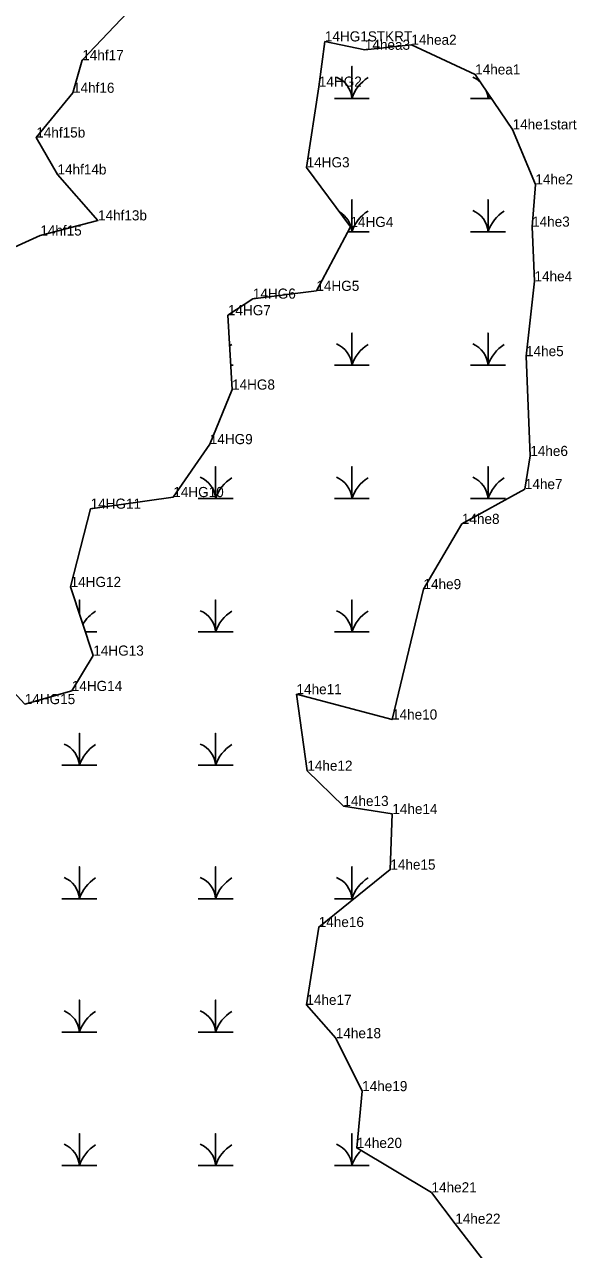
# Model space of a CAD drawing. Extents: x 2072529 to 2268796, y 436423 to 470406.
# Drawn here: x 2256854 to 2257127, y 441634 to 442239 of the extents above; entities that cross this region are included whole.
import ezdxf

# ---------------------------------------------------------------- set-up
doc = ezdxf.new("R2010")
doc.units = 0
for name, color, linetype in [('Exist Environmental Wetland Boundary', 7, 'Continuous'), ('Exist Environmental Wetland Boundary Cogo Comment', 7, 'Continuous'), ('Exist Hydro Swamp or Marsh', 7, 'Continuous'), ('Old_Level_20', 7, 'Continuous')]:
    doc.layers.add(name, color=color, linetype=linetype)

msp = doc.modelspace()

# ---------------------------------------------------------------- linework, layer by layer
at = {"layer": 'Exist Environmental Wetland Boundary'}
for points in [[(2256747.7, 442239.84), (2256780.07, 442225.88), (2256777.27, 442191.34), (2256808.01, 442192.77), (2256811.25, 442174.56), (2256811.25, 442156.55), (2256828.54, 442145.73), (2256825.33, 442118.05), (2256862.13, 442134.59), (2256890.61, 442142.07), (2256870.61, 442164.73), (2256860.15, 442182.95), (2256878.27, 442205), (2256882.84, 442221.09), (2256905.18, 442244.57)], [(2256829.57, 441930.18), (2256854.46, 441903.45), (2256877.67, 441909.93), (2256888.3, 441927.37), (2256877.1, 441961.24), (2256886.97, 441999.84), (2256927.77, 442005.58), (2256945.79, 442031.7), (2256956.77, 442058.59), (2256954.74, 442095.28), (2256967.06, 442103.45), (2256998.41, 442107.3), (2257015.22, 442138.82), (2256993.6, 442168.24), (2256999.63, 442208.03), (2257002.6, 442230.34)], [(2257002.6, 442230.34), (2257022.34, 442226.22), (2257045.32, 442228.69), (2257076.79, 442214.06), (2257095.27, 442186.95)], [(2257095.27, 442186.95), (2257106.5, 442159.85), (2257104.89, 442138.97), (2257106.07, 442112.02), (2257101.89, 442075.09), (2257104, 442025.85), (2257101.31, 442009.51), (2257070.23, 441992.34), (2257051.28, 441960.17), (2257035.74, 441895.85), (2256988.6, 441908.33), (2256993.93, 441870.6), (2257011.74, 441853.2), (2257035.89, 441849.27), (2257034.91, 441821.82), (2256999.57, 441793.49), (2256993.45, 441755.08), (2257008, 441738.66), (2257021.01, 441712.54), (2257018.35, 441684.53), (2257055.23, 441662.61), (2257066.98, 441647.14), (2257082.04, 441627.52)]]:
    msp.add_lwpolyline(points, dxfattribs=at)
at = {"layer": 'Exist Hydro Swamp or Marsh'}
for points in [[(2257007.31, 442202.27), (2257015.91, 442202.27), (2257015.91, 442218.05), (2257015.91, 442202.27), (2257024.51, 442202.27)], [(2257074.56, 442202.27), (2257083.16, 442202.27), (2257083.16, 442204.72)], [(2257083.16, 442204.72), (2257083.16, 442202.27), (2257084.83, 442202.27)], [(2257013.96, 442136.47), (2257015.91, 442136.47), (2257015.91, 442152.25), (2257015.91, 442136.47), (2257024.51, 442136.47)], [(2257074.56, 442136.47), (2257083.16, 442136.47), (2257083.16, 442152.25), (2257083.16, 442136.47), (2257091.76, 442136.47)], [(2257007.31, 442070.67), (2257015.91, 442070.67), (2257015.91, 442086.45), (2257015.91, 442070.67), (2257024.51, 442070.67)], [(2257074.56, 442070.67), (2257083.16, 442070.67), (2257083.16, 442086.45), (2257083.16, 442070.67), (2257091.76, 442070.67)], [(2256956.1, 442070.67), (2256957.26, 442070.67)], [(2256940.06, 442004.87), (2256948.66, 442004.87), (2256948.66, 442020.65), (2256948.66, 442004.87), (2256957.26, 442004.87)], [(2257007.31, 442004.87), (2257015.91, 442004.87), (2257015.91, 442020.65), (2257015.91, 442004.87), (2257024.51, 442004.87)], [(2257074.56, 442004.87), (2257083.16, 442004.87), (2257083.16, 442020.65), (2257083.16, 442004.87), (2257091.76, 442004.87)], [(2256881.41, 441948.21), (2256881.41, 441954.85), (2256881.41, 441948.21)], [(2256940.06, 441939.07), (2256948.66, 441939.07), (2256948.66, 441954.85), (2256948.66, 441939.07), (2256957.26, 441939.07)], [(2257007.31, 441939.07), (2257015.91, 441939.07), (2257015.91, 441954.85), (2257015.91, 441939.07), (2257024.51, 441939.07)], [(2256884.43, 441939.07), (2256890.01, 441939.07)], [(2256872.81, 441873.27), (2256881.41, 441873.27), (2256881.41, 441889.05), (2256881.41, 441873.27), (2256890.01, 441873.27)], [(2256940.06, 441873.27), (2256948.66, 441873.27), (2256948.66, 441889.05), (2256948.66, 441873.27), (2256957.26, 441873.27)], [(2256872.81, 441807.47), (2256881.41, 441807.47), (2256881.41, 441823.25), (2256881.41, 441807.47), (2256890.01, 441807.47)], [(2256940.06, 441807.47), (2256948.66, 441807.47), (2256948.66, 441823.25), (2256948.66, 441807.47), (2256957.26, 441807.47)], [(2257007.31, 441807.47), (2257015.91, 441807.47), (2257015.91, 441823.25), (2257015.91, 441807.47), (2257017.01, 441807.47)], [(2256872.81, 441741.67), (2256881.41, 441741.67), (2256881.41, 441757.45), (2256881.41, 441741.67), (2256890.01, 441741.67)], [(2256940.06, 441741.67), (2256948.66, 441741.67), (2256948.66, 441757.45), (2256948.66, 441741.67), (2256957.26, 441741.67)], [(2256872.81, 441675.87), (2256881.41, 441675.87), (2256881.41, 441691.65), (2256881.41, 441675.87), (2256890.01, 441675.87)], [(2256940.06, 441675.87), (2256948.66, 441675.87), (2256948.66, 441691.65), (2256948.66, 441675.87), (2256957.26, 441675.87)], [(2257007.31, 441675.87), (2257015.91, 441675.87), (2257015.91, 441691.65), (2257015.91, 441675.87), (2257024.51, 441675.87)]]:
    msp.add_lwpolyline(points, dxfattribs=at)
for centre, radius, start, end in [((2257003.64, 442201.38), 12.3, 4.14034, 67.53497), ((2257034.15, 442196.21), 19.22, 122.12745, 161.62219), ((2257070.89, 442201.38), 12.3, 46.56758, 67.53497), ((2257070.89, 442201.38), 12.3, 4.14034, 21.97981), ((2257101.4, 442196.21), 19.22, 156.60889, 161.62219), ((2257003.64, 442135.58), 12.3, 4.14034, 60.20209), ((2257034.15, 442130.41), 19.22, 122.12745, 161.62219), ((2257070.89, 442135.58), 12.3, 4.14034, 67.53497), ((2257101.4, 442130.41), 19.22, 122.12745, 161.62219), ((2256966.9, 442064.61), 19.22, 122.12745, 126.09212), ((2257003.64, 442069.78), 12.3, 4.14034, 67.53497), ((2257034.15, 442064.61), 19.22, 122.12745, 161.62219), ((2257070.89, 442069.78), 12.3, 4.14034, 67.53497), ((2257101.4, 442064.61), 19.22, 122.12745, 161.62219), ((2256936.39, 442003.98), 12.3, 4.14034, 67.53497), ((2256966.9, 441998.81), 19.22, 122.12745, 161.62219), ((2257003.64, 442003.98), 12.3, 4.14034, 67.53497), ((2257034.15, 441998.81), 19.22, 122.12745, 161.62219), ((2257070.89, 442003.98), 12.3, 4.14034, 67.53497), ((2257101.4, 441998.81), 19.22, 122.12745, 161.62219), ((2256936.39, 441938.18), 12.3, 4.14034, 67.53497), ((2257003.64, 441938.18), 12.3, 4.14034, 67.53497), ((2256899.65, 441933.01), 19.22, 122.12745, 149.04434), ((2256966.9, 441933.01), 19.22, 122.12745, 161.62219), ((2257034.15, 441933.01), 19.22, 122.12745, 161.62219), ((2256869.14, 441872.38), 12.3, 4.14034, 67.53497), ((2256899.65, 441867.21), 19.22, 122.12745, 161.62219), ((2256936.39, 441872.38), 12.3, 4.14034, 67.53497), ((2256966.9, 441867.21), 19.22, 122.12745, 161.62219), ((2256869.14, 441806.58), 12.3, 4.14034, 67.53497), ((2256899.65, 441801.41), 19.22, 122.12745, 161.62219), ((2256936.39, 441806.58), 12.3, 4.14034, 67.53497), ((2256966.9, 441801.41), 19.22, 122.12745, 161.62219), ((2257003.64, 441806.58), 12.3, 4.14034, 67.53497), ((2257034.15, 441801.41), 19.22, 122.12745, 161.62219), ((2256869.14, 441740.78), 12.3, 4.14034, 67.53497), ((2256899.65, 441735.61), 19.22, 122.12745, 161.62219), ((2256936.39, 441740.78), 12.3, 4.14034, 67.53497), ((2256966.9, 441735.61), 19.22, 122.12745, 161.62219), ((2256869.14, 441674.98), 12.3, 4.14034, 67.53497), ((2256899.65, 441669.81), 19.22, 122.12745, 161.62219), ((2256936.39, 441674.98), 12.3, 4.14034, 67.53497), ((2256966.9, 441669.81), 19.22, 122.12745, 161.62219), ((2257003.64, 441674.98), 12.3, 4.14034, 67.53497), ((2257034.15, 441669.81), 19.22, 135.48263, 161.62219)]:
    msp.add_arc(centre, radius, start, end, dxfattribs=at)
at = {"layer": 'Old_Level_20'}
for p, q in [((2257002.6, 442230.34), (2257002.6, 442230.34)), ((2257045.32, 442228.69), (2257045.32, 442228.69)), ((2257022.34, 442226.22), (2257022.34, 442226.22)), ((2256882.84, 442221.09), (2256882.84, 442221.09)), ((2257076.79, 442214.06), (2257076.79, 442214.06)), ((2256878.27, 442205), (2256878.27, 442205)), ((2256999.63, 442208.03), (2256999.63, 442208.03)), ((2257095.27, 442186.95), (2257095.27, 442186.95)), ((2256860.15, 442182.95), (2256860.15, 442182.95)), ((2256993.6, 442168.24), (2256993.6, 442168.24)), ((2256870.61, 442164.73), (2256870.61, 442164.73)), ((2257106.5, 442159.85), (2257106.5, 442159.85)), ((2256890.61, 442142.07), (2256890.61, 442142.07)), ((2257015.22, 442138.82), (2257015.22, 442138.82)), ((2257104.89, 442138.97), (2257104.89, 442138.97)), ((2256862.13, 442134.59), (2256862.13, 442134.59)), ((2256998.41, 442107.3), (2256998.41, 442107.3)), ((2257106.07, 442112.02), (2257106.07, 442112.02)), ((2256967.06, 442103.45), (2256967.06, 442103.45)), ((2256954.74, 442095.28), (2256954.74, 442095.28)), ((2257101.89, 442075.09), (2257101.89, 442075.09)), ((2256956.77, 442058.59), (2256956.77, 442058.59)), ((2256945.79, 442031.7), (2256945.79, 442031.7)), ((2257104, 442025.85), (2257104, 442025.85)), ((2256927.77, 442005.58), (2256927.77, 442005.58)), ((2257101.31, 442009.51), (2257101.31, 442009.51)), ((2256886.97, 441999.84), (2256886.97, 441999.84)), ((2257070.23, 441992.34), (2257070.23, 441992.34)), ((2256877.1, 441961.24), (2256877.1, 441961.24)), ((2257051.28, 441960.17), (2257051.28, 441960.17)), ((2256888.3, 441927.37), (2256888.3, 441927.37)), ((2256877.67, 441909.93), (2256877.67, 441909.93)), ((2256988.6, 441908.33), (2256988.6, 441908.33)), ((2256854.46, 441903.45), (2256854.46, 441903.45)), ((2257035.74, 441895.85), (2257035.74, 441895.85)), ((2256993.93, 441870.6), (2256993.93, 441870.6)), ((2257011.74, 441853.2), (2257011.74, 441853.2)), ((2257035.89, 441849.27), (2257035.89, 441849.27)), ((2257034.91, 441821.82), (2257034.91, 441821.82)), ((2256999.57, 441793.49), (2256999.57, 441793.49)), ((2256993.45, 441755.08), (2256993.45, 441755.08)), ((2257008, 441738.66), (2257008, 441738.66)), ((2257021.01, 441712.54), (2257021.01, 441712.54)), ((2257018.35, 441684.53), (2257018.35, 441684.53)), ((2257055.23, 441662.61), (2257055.23, 441662.61)), ((2257066.98, 441647.14), (2257066.98, 441647.14))]:
    msp.add_line(p, q, dxfattribs=at)

# ---------------------------------------------------------------- texts
at = {"layer": 'Exist Environmental Wetland Boundary Cogo Comment'}
for s, p in [('14HG1STKRT', (2257002.6, 442230.34)), ('14hea2', (2257045.32, 442228.69)), ('14hea3', (2257022.34, 442226.22)), ('14hf17', (2256882.84, 442221.09)), ('14hea1', (2257076.79, 442214.06)), ('14hf16', (2256878.27, 442205)), ('14HG2', (2256999.63, 442208.03)), ('14he1start', (2257095.27, 442186.95)), ('14hf15b', (2256860.15, 442182.95)), ('14HG3', (2256993.6, 442168.24)), ('14hf14b', (2256870.61, 442164.73)), ('14he2', (2257106.5, 442159.85)), ('14hf13b', (2256890.61, 442142.07)), ('14HG4', (2257015.22, 442138.82)), ('14he3', (2257104.89, 442138.97)), ('14hf15', (2256862.13, 442134.59)), ('14he4', (2257106.07, 442112.02)), ('14HG6', (2256967.06, 442103.45)), ('14HG5', (2256998.41, 442107.3)), ('14HG7', (2256954.74, 442095.28)), ('14he5', (2257101.89, 442075.09)), ('14HG8', (2256956.77, 442058.59)), ('14HG9', (2256945.79, 442031.7)), ('14he6', (2257104, 442025.85)), ('14HG10', (2256927.77, 442005.58)), ('14he7', (2257101.31, 442009.51)), ('14HG11', (2256886.97, 441999.84)), ('14he8', (2257070.23, 441992.34)), ('14HG12', (2256877.1, 441961.24)), ('14he9', (2257051.28, 441960.17)), ('14HG13', (2256888.3, 441927.37)), ('14HG14', (2256877.67, 441909.93)), ('14he11', (2256988.6, 441908.33)), ('14HG15', (2256854.46, 441903.45)), ('14he10', (2257035.74, 441895.85)), ('14he12', (2256993.93, 441870.6)), ('14he13', (2257011.74, 441853.2)), ('14he14', (2257035.89, 441849.27)), ('14he15', (2257034.91, 441821.82)), ('14he16', (2256999.57, 441793.49)), ('14he17', (2256993.45, 441755.08)), ('14he18', (2257008, 441738.66)), ('14he19', (2257021.01, 441712.54)), ('14he20', (2257018.35, 441684.53)), ('14he21', (2257055.23, 441662.61)), ('14he22', (2257066.98, 441647.14))]:
    msp.add_text(s, height=5, dxfattribs=at).set_placement(p)

doc.saveas('drawing.dxf')
